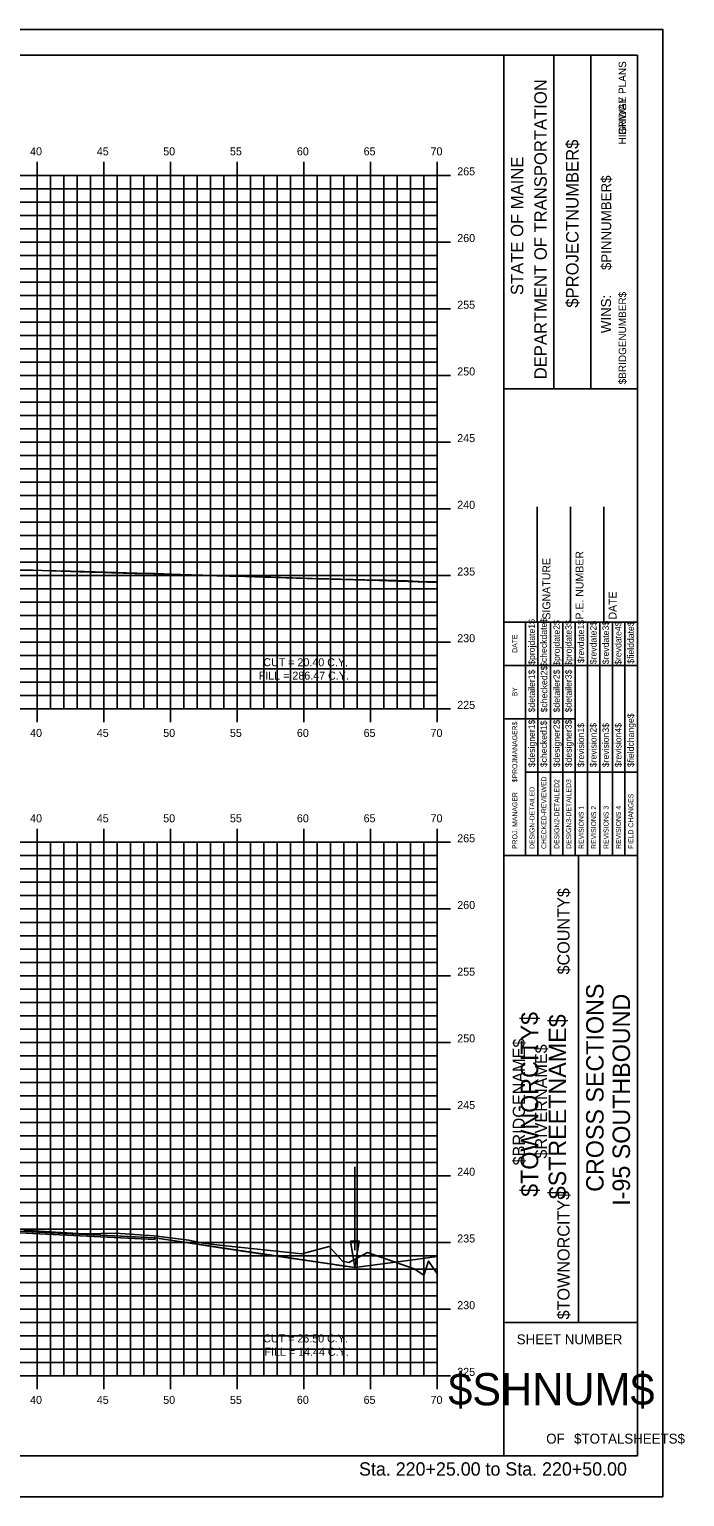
# Model space of a CAD drawing. Extents: x -22 to 1480, y -1511 to 8.
# Drawn here: x 765.6 to 814.8, y -184.5 to -74.5 of the extents above; entities that cross this region are included whole.
import ezdxf

# ---------------------------------------------------------------- set-up
doc = ezdxf.new("R2010")
doc.units = 0
for name, color, linetype in [('ANNOTATION', 7, 'Continuous'), ('BORDER', 7, 'Continuous'), ('BRIDGE_TITLE', 7, 'Continuous'), ('D_Drainage_Ditch_Line', 7, 'Continuous'), ('D_Roadway_Centerline', 7, 'Continuous'), ('D_Roadway_Edge_Shoulder', 7, 'Continuous'), ('D_Roadway_SlopeLines', 7, 'Continuous'), ('H_V ANNOTATION', 7, 'Continuous'), ('HIGHWAY_TITLE', 7, 'Continuous'), ('MAJOR', 7, 'Continuous'), ('MINOR', 7, 'Continuous'), ('PLOT BOUNDARY', 7, 'Continuous'), ('S_Roadway_Centerline', 7, 'Continuous')]:
    doc.layers.add(name, color=color, linetype=linetype)

msp = doc.modelspace()

# ---------------------------------------------------------------- linework, layer by layer
at = {"layer": 'BORDER'}
for p, q in [((811.21, -76.47), (651.21, -76.47)), ((801.21, -181.46), (801.21, -76.46)), ((804.94, -101.47), (804.94, -76.47)), ((807.73, -101.47), (807.73, -76.47)), ((811.21, -181.46), (811.21, -76.46)), ((801.21, -101.47), (811.21, -101.47)), ((803.71, -118.96), (803.71, -110.32)), ((806.21, -118.96), (806.21, -110.32)), ((808.71, -118.96), (808.71, -110.32)), ((801.21, -118.96), (811.21, -118.96)), ((801.21, -136.46), (811.21, -136.46)), ((806.8, -171.46), (806.8, -136.46)), ((801.21, -171.46), (811.21, -171.46)), ((651.21, -181.47), (811.21, -181.47))]:
    msp.add_line(p, q, dxfattribs=at)
for points in [[(802.82, -122.21), (802.82, -118.96)], [(802.82, -136.46), (802.82, -119.67)], [(803.76, -136.46), (803.76, -118.96)], [(804.69, -118.96), (804.69, -136.46)], [(805.62, -136.46), (805.62, -118.96)], [(806.55, -136.46), (806.55, -118.96)], [(807.48, -136.46), (807.48, -118.96)], [(808.41, -136.46), (808.41, -118.96)], [(809.35, -136.46), (809.35, -118.96)], [(810.28, -136.46), (810.28, -118.96)], [(801.21, -122.21), (811.21, -122.21)], [(801.21, -126.21), (802.82, -126.21)], [(802.82, -126.21), (806.55, -126.21)], [(802.82, -130.21), (811.21, -130.21)]]:
    msp.add_lwpolyline(points, dxfattribs=at)
at = {"layer": 'D_Drainage_Ditch_Line'}
msp.add_line((790.04, -166.04), (790.04, -159.79), dxfattribs=at)
msp.add_lwpolyline([(789.71, -165.38), (790.37, -165.38), (790.04, -167.35)], close=True, dxfattribs=at)
at = {"layer": 'D_Roadway_Centerline'}
for points in [[(765.55, -115.06), (769.77, -115.18), (773.71, -115.29), (775.06, -115.33), (776.95, -115.4), (780.34, -115.5), (783.31, -115.6), (785.63, -115.66), (787.29, -115.71), (790.92, -115.83), (791.82, -115.85), (796.2, -115.99), (796.21, -115.99)], [(763.93, -164.57), (767.78, -164.76), (772.01, -164.97), (773.06, -165.02), (775.05, -165.12), (778.35, -165.63), (780.12, -165.89), (783.64, -166.41), (788.31, -167.1), (788.92, -167.19), (790.04, -167.35), (794.21, -166.79), (796.21, -166.53)]]:
    msp.add_lwpolyline(points, dxfattribs=at)
at = {"layer": 'D_Roadway_Edge_Shoulder'}
msp.add_lwpolyline([(759.78, -164.37), (775.05, -165.12), (775.05, -165.25), (759.78, -164.49)], close=True, dxfattribs=at)
at = {"layer": 'D_Roadway_SlopeLines'}
msp.add_lwpolyline([(775.05, -165.12), (790.04, -167.35)], dxfattribs=at)
at = {"layer": 'MAJOR'}
for p, q in [((766.21, -84.46), (766.21, -85.47)), ((771.21, -84.46), (771.21, -85.47)), ((776.21, -84.46), (776.21, -85.47)), ((781.21, -84.46), (781.21, -85.47)), ((786.21, -84.46), (786.21, -85.47)), ((791.21, -84.46), (791.21, -85.47)), ((796.21, -84.46), (796.21, -85.47)), ((656.21, -85.47), (796.21, -85.47)), ((656.21, -85.47), (796.21, -85.47)), ((766.21, -125.47), (766.21, -85.47)), ((771.21, -125.47), (771.21, -85.47)), ((776.21, -125.47), (776.21, -85.47)), ((781.21, -125.47), (781.21, -85.47)), ((786.21, -125.47), (786.21, -85.47)), ((791.21, -125.47), (791.21, -85.47)), ((797.21, -85.47), (795.21, -85.47)), ((796.21, -125.47), (796.21, -85.47)), ((796.21, -125.47), (796.21, -85.47)), ((656.21, -90.47), (796.21, -90.47)), ((797.21, -90.47), (795.21, -90.47)), ((656.21, -95.47), (796.21, -95.47)), ((797.21, -95.47), (795.21, -95.47)), ((656.21, -100.47), (796.21, -100.47)), ((797.21, -100.47), (795.21, -100.47)), ((656.21, -105.47), (796.21, -105.47)), ((797.21, -105.47), (795.21, -105.47)), ((656.21, -110.47), (796.21, -110.47)), ((797.21, -110.47), (795.21, -110.47)), ((656.21, -115.47), (796.21, -115.47)), ((797.21, -115.47), (795.21, -115.47)), ((656.21, -120.47), (796.21, -120.47)), ((797.21, -120.47), (795.21, -120.47)), ((656.21, -125.47), (796.21, -125.47)), ((656.21, -125.47), (796.21, -125.47)), ((766.21, -126.47), (766.21, -125.47)), ((771.21, -126.47), (771.21, -125.47)), ((776.21, -126.47), (776.21, -125.47)), ((781.21, -126.47), (781.21, -125.47)), ((786.21, -126.47), (786.21, -125.47)), ((791.21, -126.47), (791.21, -125.47)), ((797.21, -125.47), (795.21, -125.47)), ((796.21, -126.47), (796.21, -125.47)), ((766.21, -134.46), (766.21, -135.47)), ((771.21, -134.46), (771.21, -135.47)), ((776.21, -134.46), (776.21, -135.47)), ((781.21, -134.46), (781.21, -135.47)), ((786.21, -134.46), (786.21, -135.47)), ((791.21, -134.46), (791.21, -135.47)), ((796.21, -134.46), (796.21, -135.47)), ((656.21, -135.47), (796.21, -135.47)), ((656.21, -135.47), (796.21, -135.47)), ((766.21, -175.47), (766.21, -135.47)), ((771.21, -175.47), (771.21, -135.47)), ((776.21, -175.47), (776.21, -135.47)), ((781.21, -175.47), (781.21, -135.47)), ((786.21, -175.47), (786.21, -135.47)), ((791.21, -175.47), (791.21, -135.47)), ((797.21, -135.47), (795.21, -135.47)), ((796.21, -175.47), (796.21, -135.47)), ((796.21, -175.47), (796.21, -135.47)), ((656.21, -140.47), (796.21, -140.47)), ((797.21, -140.47), (795.21, -140.47)), ((656.21, -145.47), (796.21, -145.47)), ((797.21, -145.47), (795.21, -145.47)), ((656.21, -150.47), (796.21, -150.47)), ((797.21, -150.47), (795.21, -150.47)), ((656.21, -155.47), (796.21, -155.47)), ((797.21, -155.47), (795.21, -155.47)), ((656.21, -160.47), (796.21, -160.47)), ((797.21, -160.47), (795.21, -160.47)), ((656.21, -165.47), (796.21, -165.47)), ((797.21, -165.47), (795.21, -165.47)), ((656.21, -170.47), (796.21, -170.47)), ((797.21, -170.47), (795.21, -170.47)), ((656.21, -175.47), (796.21, -175.47)), ((656.21, -175.47), (796.21, -175.47)), ((766.21, -176.47), (766.21, -175.47)), ((771.21, -176.47), (771.21, -175.47)), ((776.21, -176.47), (776.21, -175.47)), ((781.21, -176.47), (781.21, -175.47)), ((786.21, -176.47), (786.21, -175.47)), ((791.21, -176.47), (791.21, -175.47)), ((797.21, -175.47), (795.21, -175.47)), ((796.21, -176.47), (796.21, -175.47))]:
    msp.add_line(p, q, dxfattribs=at)
at = {"layer": 'MINOR'}
for p, q in [((767.21, -125.47), (767.21, -85.47)), ((768.21, -125.47), (768.21, -85.47)), ((769.21, -125.47), (769.21, -85.47)), ((770.21, -125.47), (770.21, -85.47)), ((772.21, -125.47), (772.21, -85.47)), ((773.21, -125.47), (773.21, -85.47)), ((774.21, -125.47), (774.21, -85.47)), ((775.21, -125.47), (775.21, -85.47)), ((777.21, -125.47), (777.21, -85.47)), ((778.21, -125.47), (778.21, -85.47)), ((779.21, -125.47), (779.21, -85.47)), ((780.21, -125.47), (780.21, -85.47)), ((782.21, -125.47), (782.21, -85.47)), ((783.21, -125.47), (783.21, -85.47)), ((784.21, -125.47), (784.21, -85.47)), ((785.21, -125.47), (785.21, -85.47)), ((787.21, -125.47), (787.21, -85.47)), ((788.21, -125.47), (788.21, -85.47)), ((789.21, -125.47), (789.21, -85.47)), ((790.21, -125.47), (790.21, -85.47)), ((792.21, -125.47), (792.21, -85.47)), ((793.21, -125.47), (793.21, -85.47)), ((794.21, -125.47), (794.21, -85.47)), ((795.21, -125.47), (795.21, -85.47)), ((656.21, -86.47), (796.21, -86.47)), ((796.21, -86.47), (795.21, -86.47)), ((656.21, -87.47), (796.21, -87.47)), ((796.21, -87.47), (795.21, -87.47)), ((656.21, -88.47), (796.21, -88.47)), ((796.21, -88.47), (795.21, -88.47)), ((656.21, -89.47), (796.21, -89.47)), ((796.21, -89.47), (795.21, -89.47)), ((656.21, -91.47), (796.21, -91.47)), ((796.21, -91.47), (795.21, -91.47)), ((656.21, -92.47), (796.21, -92.47)), ((656.21, -93.47), (796.21, -93.47)), ((796.21, -92.47), (795.21, -92.47)), ((796.21, -93.47), (795.21, -93.47)), ((656.21, -94.47), (796.21, -94.47)), ((796.21, -94.47), (795.21, -94.47)), ((656.21, -96.47), (796.21, -96.47)), ((796.21, -96.47), (795.21, -96.47)), ((656.21, -97.47), (796.21, -97.47)), ((796.21, -97.47), (795.21, -97.47)), ((656.21, -98.47), (796.21, -98.47)), ((796.21, -98.47), (795.21, -98.47)), ((656.21, -99.47), (796.21, -99.47)), ((796.21, -99.47), (795.21, -99.47)), ((656.21, -101.47), (796.21, -101.47)), ((796.21, -101.47), (795.21, -101.47)), ((656.21, -102.47), (796.21, -102.47)), ((796.21, -102.47), (795.21, -102.47)), ((656.21, -103.47), (796.21, -103.47)), ((656.21, -104.47), (796.21, -104.47)), ((796.21, -103.47), (795.21, -103.47)), ((796.21, -104.47), (795.21, -104.47)), ((656.21, -106.47), (796.21, -106.47)), ((796.21, -106.47), (795.21, -106.47)), ((656.21, -107.47), (796.21, -107.47)), ((796.21, -107.47), (795.21, -107.47)), ((656.21, -108.47), (796.21, -108.47)), ((796.21, -108.47), (795.21, -108.47)), ((656.21, -109.47), (796.21, -109.47)), ((796.21, -109.47), (795.21, -109.47)), ((656.21, -111.47), (796.21, -111.47)), ((796.21, -111.47), (795.21, -111.47)), ((656.21, -112.47), (796.21, -112.47)), ((796.21, -112.47), (795.21, -112.47)), ((656.21, -113.47), (796.21, -113.47)), ((796.21, -113.47), (795.21, -113.47)), ((656.21, -114.47), (796.21, -114.47)), ((796.21, -114.47), (795.21, -114.47)), ((656.21, -116.47), (796.21, -116.47)), ((796.21, -116.47), (795.21, -116.47)), ((656.21, -117.47), (796.21, -117.47)), ((796.21, -117.47), (795.21, -117.47)), ((656.21, -118.47), (796.21, -118.47)), ((796.21, -118.47), (795.21, -118.47)), ((656.21, -119.47), (796.21, -119.47)), ((796.21, -119.47), (795.21, -119.47)), ((656.21, -121.47), (796.21, -121.47)), ((796.21, -121.47), (795.21, -121.47)), ((656.21, -122.47), (796.21, -122.47)), ((796.21, -122.47), (795.21, -122.47)), ((656.21, -123.47), (796.21, -123.47)), ((796.21, -123.47), (795.21, -123.47)), ((656.21, -124.47), (796.21, -124.47)), ((796.21, -124.47), (795.21, -124.47)), ((767.21, -175.47), (767.21, -135.47)), ((768.21, -175.47), (768.21, -135.47)), ((769.21, -175.47), (769.21, -135.47)), ((770.21, -175.47), (770.21, -135.47)), ((772.21, -175.47), (772.21, -135.47)), ((773.21, -175.47), (773.21, -135.47)), ((774.21, -175.47), (774.21, -135.47)), ((775.21, -175.47), (775.21, -135.47)), ((777.21, -175.47), (777.21, -135.47)), ((778.21, -175.47), (778.21, -135.47)), ((779.21, -175.47), (779.21, -135.47)), ((780.21, -175.47), (780.21, -135.47)), ((782.21, -175.47), (782.21, -135.47)), ((783.21, -175.47), (783.21, -135.47)), ((784.21, -175.47), (784.21, -135.47)), ((785.21, -175.47), (785.21, -135.47)), ((787.21, -175.47), (787.21, -135.47)), ((788.21, -175.47), (788.21, -135.47)), ((789.21, -175.47), (789.21, -135.47)), ((790.21, -175.47), (790.21, -135.47)), ((792.21, -175.47), (792.21, -135.47)), ((793.21, -175.47), (793.21, -135.47)), ((794.21, -175.47), (794.21, -135.47)), ((795.21, -175.47), (795.21, -135.47)), ((656.21, -136.47), (796.21, -136.47)), ((656.21, -137.47), (796.21, -137.47)), ((796.21, -136.47), (795.21, -136.47)), ((796.21, -137.47), (795.21, -137.47)), ((656.21, -138.47), (796.21, -138.47)), ((796.21, -138.47), (795.21, -138.47)), ((656.21, -139.47), (796.21, -139.47)), ((796.21, -139.47), (795.21, -139.47)), ((656.21, -141.47), (796.21, -141.47)), ((796.21, -141.47), (795.21, -141.47)), ((656.21, -142.47), (796.21, -142.47)), ((796.21, -142.47), (795.21, -142.47)), ((656.21, -143.47), (796.21, -143.47)), ((796.21, -143.47), (795.21, -143.47)), ((656.21, -144.47), (796.21, -144.47)), ((796.21, -144.47), (795.21, -144.47)), ((656.21, -146.47), (796.21, -146.47)), ((796.21, -146.47), (795.21, -146.47)), ((656.21, -147.47), (796.21, -147.47)), ((656.21, -148.47), (796.21, -148.47)), ((796.21, -147.47), (795.21, -147.47)), ((796.21, -148.47), (795.21, -148.47)), ((656.21, -149.47), (796.21, -149.47)), ((796.21, -149.47), (795.21, -149.47)), ((656.21, -151.47), (796.21, -151.47)), ((796.21, -151.47), (795.21, -151.47)), ((656.21, -152.47), (796.21, -152.47)), ((796.21, -152.47), (795.21, -152.47)), ((656.21, -153.47), (796.21, -153.47)), ((796.21, -153.47), (795.21, -153.47)), ((656.21, -154.47), (796.21, -154.47)), ((796.21, -154.47), (795.21, -154.47)), ((656.21, -156.47), (796.21, -156.47)), ((796.21, -156.47), (795.21, -156.47)), ((656.21, -157.47), (796.21, -157.47)), ((796.21, -157.47), (795.21, -157.47)), ((656.21, -158.47), (796.21, -158.47)), ((656.21, -159.47), (796.21, -159.47)), ((796.21, -158.47), (795.21, -158.47)), ((796.21, -159.47), (795.21, -159.47)), ((656.21, -161.47), (796.21, -161.47)), ((796.21, -161.47), (795.21, -161.47)), ((656.21, -162.47), (796.21, -162.47)), ((796.21, -162.47), (795.21, -162.47)), ((656.21, -163.47), (796.21, -163.47)), ((796.21, -163.47), (795.21, -163.47)), ((656.21, -164.47), (796.21, -164.47)), ((796.21, -164.47), (795.21, -164.47)), ((656.21, -166.47), (796.21, -166.47)), ((796.21, -166.47), (795.21, -166.47)), ((656.21, -167.47), (796.21, -167.47)), ((796.21, -167.47), (795.21, -167.47)), ((656.21, -168.47), (796.21, -168.47)), ((796.21, -168.47), (795.21, -168.47)), ((656.21, -169.47), (796.21, -169.47)), ((796.21, -169.47), (795.21, -169.47)), ((656.21, -171.47), (796.21, -171.47)), ((796.21, -171.47), (795.21, -171.47)), ((656.21, -172.47), (796.21, -172.47)), ((796.21, -172.47), (795.21, -172.47)), ((656.21, -173.47), (796.21, -173.47)), ((796.21, -173.47), (795.21, -173.47)), ((656.21, -174.47), (796.21, -174.47)), ((796.21, -174.47), (795.21, -174.47))]:
    msp.add_line(p, q, dxfattribs=at)
at = {"layer": 'PLOT BOUNDARY'}
msp.add_lwpolyline([(643.12, -184.53), (813.12, -184.53), (813.12, -74.53), (643.12, -74.53)], close=True, dxfattribs=at)
at = {"layer": 'S_Roadway_Centerline'}
for points in [[(764.63, -115.06), (765.82, -115.07), (765.9, -115.07), (768.71, -115.17), (769.39, -115.2), (771.18, -115.25), (771.79, -115.26), (773.55, -115.31), (774.96, -115.35), (775.91, -115.38), (778.12, -115.45), (778.28, -115.45), (778.73, -115.46), (780.64, -115.52), (781.29, -115.53), (783.01, -115.58), (784.46, -115.63), (785.37, -115.65), (787.62, -115.72), (787.74, -115.72), (788.07, -115.73), (790.79, -115.79), (792.38, -115.83), (793.96, -115.88), (794.83, -115.91), (796.21, -115.94)], [(765.23, -164.54), (767.59, -164.7), (769.74, -164.82), (769.89, -164.83), (772.09, -164.77), (774.99, -164.98), (777.58, -165.29), (778.64, -165.53), (779.9, -165.67), (786.05, -166.32), (788.11, -165.78), (789.12, -166.87), (789.59, -166.96), (790.97, -166.23), (794.48, -167.45), (795.21, -167.92), (795.56, -166.86), (795.59, -166.9), (796.21, -167.81)]]:
    msp.add_lwpolyline(points, dxfattribs=at)

# ---------------------------------------------------------------- texts
at = {"layer": 'ANNOTATION'}
for s, p in [('CUT = 20.40 C.Y.', (783.17, -122.27)), ('FILL = 286.47 C.Y.', (782.83, -123.27)), ('CUT = 26.50 C.Y.', (783.16, -172.96)), ('FILL = 14.44 C.Y.', (783.26, -173.96))]:
    msp.add_text(s, height=0.6, rotation=359.9241, dxfattribs=at).set_placement(p)
at = {"layer": 'BORDER'}
for s, height, rotation, p in [('DEPARTMENT OF TRANSPORTATION', 0.9318, 90, (804.42, -100.76)), ('$PROJECTNUMBER$', 0.9318, 90, (806.8, -95.39)), ('STATE OF MAINE', 0.9318, 90, (802.66, -94.45)), ('$PINNUMBER$', 0.7453, 90, (809.25, -92.57)), ('WINS:', 0.745, 90, (809.24, -97.3)), ('SIGNATURE', 0.591, 90, (804.69, -118.77)), ('P.E. NUMBER', 0.5906, 90, (807.17, -118.77)), ('DATE', 0.591, 90, (809.65, -118.77)), ('$projdate1$', 0.4845, 90, (803.53, -122.16)), ('$checkdate$', 0.4845, 90, (804.43, -122.32)), ('$projdate2$', 0.4845, 90, (805.4, -122.24)), ('$projdate3$', 0.4845, 90, (806.29, -122.24)), ('$revdate1$', 0.485, 90, (807.22, -122.04)), ('$revdate2$', 0.485, 90, (808.15, -122.12)), ('$revdate3$', 0.485, 90, (809.08, -122.12)), ('$revdate4$', 0.485, 90, (810.02, -122.16)), ('$fielddate$', 0.4845, 90, (810.95, -122.08)), ('DATE', 0.371, 90, (802.21, -121.26)), ('$detailer1$', 0.4845, 90, (803.53, -125.73)), ('$checked2$', 0.485, 90, (804.46, -125.73)), ('$detailer2$', 0.4845, 90, (805.4, -125.73)), ('$detailer3$', 0.4845, 90, (806.29, -125.73)), ('BY', 0.371, 90, (802.21, -124.53)), ('$designer1$', 0.4845, 90, (803.53, -129.84)), ('$checked1$', 0.485, 90, (804.43, -129.84)), ('$designer2$', 0.4845, 90, (805.4, -129.84)), ('$designer3$', 0.4845, 90, (806.29, -129.84)), ('$fieldchange$', 0.4845, 90, (810.95, -129.84)), ('$PROJMANAGER$', 0.3727, 90, (802.21, -130.97)), ('$revision1$', 0.4845, 90, (807.22, -129.84)), ('$revision2$', 0.4845, 90, (808.15, -129.84)), ('$revision3$', 0.4845, 90, (809.08, -129.84)), ('$revision4$', 0.4845, 90, (810.02, -129.84)), ('CHECKED-REVIEWED', 0.3727, 90, (804.39, -135.97)), ('PROJ. MANAGER', 0.3727, 90, (802.21, -135.97)), ('DESIGN-DETAILED', 0.3727, 90, (803.5, -135.97)), ('DESIGN2-DETAILED2', 0.3727, 90, (805.36, -135.97)), ('DESIGN3-DETAILED3', 0.3727, 90, (806.25, -135.97)), ('FIELD CHANGES', 0.3727, 90, (810.91, -135.97)), ('REVISIONS 1', 0.3727, 90, (807.19, -135.97)), ('REVISIONS 2', 0.3727, 90, (808.12, -135.97)), ('REVISIONS 3', 0.3727, 90, (809.05, -135.97)), ('REVISIONS 4', 0.3727, 90, (809.98, -135.97)), ('CROSS SECTIONS', 1.3043, 90, (808.68, -161.67)), ('I-95 SOUTHBOUND', 1.3043, 90, (810.66, -162.72)), ('SHEET NUMBER', 0.7453, 360, (802.17, -173.1)), ('$SHNUM$', 2.419, 360, (797.04, -177.68)), ('OF', 0.745, 360, (804.38, -180.55)), ('$TOTALSHEETS$', 0.7453, 360, (806.47, -180.55))]:
    msp.add_text(s, height=height, rotation=rotation, dxfattribs=at).set_placement(p)
at = {"layer": 'BRIDGE_TITLE'}
for s, height, p in [('BRIDGE PLANS', 0.559, (810.37, -82.44)), ('$BRIDGENUMBER$', 0.559, (810.37, -101.14)), ('$COUNTY$', 0.907, (806.13, -145.38)), ('$BRIDGENAME$', 0.9072, (802.78, -159.69)), ('$RIVERNAME$', 0.9072, (804.45, -159.18)), ('$TOWNORCITY$', 0.9072, (806.13, -171.24))]:
    msp.add_text(s, height=height, rotation=90, dxfattribs=at).set_placement(p)
at = {"layer": 'H_V ANNOTATION'}
for s, height, p in [('40', 0.6, (765.69, -83.97)), ('45', 0.6, (770.69, -83.97)), ('50', 0.6, (775.67, -83.97)), ('55', 0.6, (780.67, -83.97)), ('60', 0.6, (785.69, -83.97)), ('65', 0.6, (790.69, -83.97)), ('70', 0.6, (795.71, -83.97)), ('265', 0.6, (797.71, -85.47)), ('260', 0.6, (797.71, -90.47)), ('255', 0.6, (797.71, -95.47)), ('250', 0.6, (797.71, -100.47)), ('245', 0.6, (797.71, -105.47)), ('240', 0.6, (797.71, -110.47)), ('235', 0.6, (797.71, -115.47)), ('230', 0.6, (797.71, -120.47)), ('225', 0.6, (797.71, -125.47)), ('40', 0.6, (765.69, -127.57)), ('45', 0.6, (770.69, -127.57)), ('50', 0.6, (775.67, -127.57)), ('55', 0.6, (780.67, -127.57)), ('60', 0.6, (785.69, -127.57)), ('65', 0.6, (790.69, -127.57)), ('70', 0.6, (795.71, -127.57)), ('40', 0.6, (765.69, -133.97)), ('45', 0.6, (770.69, -133.97)), ('50', 0.6, (775.67, -133.97)), ('55', 0.6, (780.67, -133.97)), ('60', 0.6, (785.69, -133.97)), ('65', 0.6, (790.69, -133.97)), ('70', 0.6, (795.71, -133.97)), ('265', 0.6, (797.71, -135.47)), ('260', 0.6, (797.71, -140.47)), ('255', 0.6, (797.71, -145.47)), ('250', 0.6, (797.71, -150.47)), ('245', 0.6, (797.71, -155.47)), ('240', 0.6, (797.71, -160.47)), ('235', 0.6, (797.71, -165.47)), ('230', 0.6, (797.71, -170.47)), ('225', 0.6, (797.71, -175.47)), ('40', 0.6, (765.69, -177.57)), ('45', 0.6, (770.69, -177.57)), ('50', 0.6, (775.67, -177.57)), ('55', 0.6, (780.67, -177.57)), ('60', 0.6, (785.69, -177.57)), ('65', 0.6, (790.69, -177.57)), ('70', 0.6, (795.71, -177.57)), ('Sta. 220+25.00 to Sta. 220+50.00', 1.0002, (790.35, -182.95))]:
    msp.add_text(s, height=height, dxfattribs=at).set_placement(p)
at = {"layer": 'HIGHWAY_TITLE'}
for s, height, p in [('HIGHWAY PLANS', 0.559, (810.37, -83.15)), ('$TOWNORCITY$', 1.3043, (803.78, -162.05)), ('$STREETNAME$', 1.3043, (805.87, -162.23))]:
    msp.add_text(s, height=height, rotation=90, dxfattribs=at).set_placement(p)

doc.saveas('drawing.dxf')
